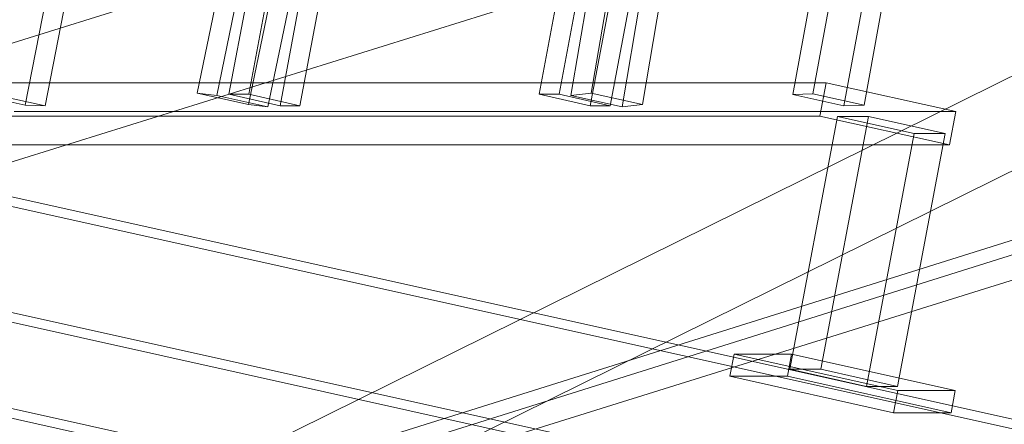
# Model space of a CAD drawing. Header units: millimetres. Extents: x -4738 to 65662, y -68080 to 6847.
# Tile 840 of 1056: x 20643 to 20990, y 1870 to 2012. Entities that reach past the tile are written whole.
import ezdxf

# ---------------------------------------------------------------- set-up
doc = ezdxf.new("R2010")
doc.units = ezdxf.units.MM
for name, color, linetype, lineweight in [('COTAS_P', 1, 'Continuous', 0), ('lateral_C02', 7, 'Continuous', 0), ('lateral_C10', 7, 'Continuous', 0)]:
    doc.layers.add(name, color=color, linetype=linetype, lineweight=lineweight)
doc.dimstyles.new('R19_100', dxfattribs={"dimtxt": 250, "dimasz": 150, "dimexe": 150, "dimexo": 80, "dimgap": 100, "dimtad": 1, "dimtih": 1, "dimtoh": 1, "dimdsep": 46, "dimcen": 0.09, "dimadec": 0, "dimazin": 0, "dimtfac": 1, "dimtdec": 4, "dimtofl": 0, "dimtmove": 0, "dimatfit": 3, "dimfxl": 1, "dimtolj": 1, "dimtzin": 0, "dimarcsym": 0})

# ---------------------------------------------------------------- blocks, each defined once
blk = doc.blocks.new('DIM_R30_4')
at = {"layer": 'COTAS_P'}
for p, q in [((15248.37, 1279.09), (24311.82, 4109.09)), ((24311.82, 4109.09), (24155.23, 4107.34)), ((24311.82, 4109.09), (24182.05, 4021.43)), ((24580.07, 3250), (24311.82, 4109.09)), ((15248.37, 1279.09), (15378.14, 1366.76)), ((15248.37, 1279.09), (15404.97, 1280.85)), ((15516.62, 420), (15248.37, 1279.09))]:
    blk.add_line(p, q, dxfattribs=at)
blk.add_text('9495 P', height=250, rotation=17.3406, dxfattribs=at).set_placement((19750.29, 2789.55))

msp = doc.modelspace()

# ---------------------------------------------------------------- linework, layer by layer
at = {"layer": 'lateral_C02'}
for p, q in [((15575.415, 232.817), (24634.01, 3078.273)), ((15576.913, 228.047), (24635.508, 3073.503)), ((20484.747, 1955.55), (21630.207, 2313.212)), ((20540.683, 1768.538), (21629.513, 2307.564)), ((20553.993, 1741.652), (21642.823, 2280.678)), ((20496.669, 1917.368), (21642.129, 2275.03)), ((20539.887, 1778.958), (21685.346, 2136.62))]:
    msp.add_line(p, q, dxfattribs=at)
at = {"layer": 'lateral_C10'}
for p, q in [((20952.018, 2184.474), (20915.746, 1985.973)), ((20922.826, 1986.222), (20959.098, 2184.723)), ((20645.056, 1982.213), (20683.569, 2180.713)), ((20940.862, 1982.213), (20977.134, 2180.713)), ((20652.041, 1981.963), (20690.555, 2180.464)), ((20933.782, 1981.963), (20970.055, 2180.464)), ((19705.47, 2079.505), (20787.642, 1838.932)), ((20803.272, 1838.932), (19721.1, 2079.505)), ((20041.514, 2079.505), (21123.686, 1838.932)), ((21139.316, 1838.932), (20057.144, 2079.505)), ((20718.274, 2047.289), (20705.692, 1986.461)), ((20712.565, 1985.648), (20725.146, 2046.475)), ((20847.812, 2046.475), (20837.472, 1985.648)), ((20844.651, 1986.461), (20854.991, 2047.289)), ((20723.728, 1982.451), (20736.31, 2043.278)), ((20730.601, 1981.637), (20743.182, 2042.465)), ((20855.508, 1981.637), (20865.848, 2042.465)), ((20862.687, 1982.451), (20873.027, 2043.278)), ((21116.304, 1799.744), (20034.133, 2040.317)), ((21131.934, 1799.744), (20049.763, 2040.317)), ((20725.652, 2032.689), (20716.868, 1986.055)), ((20723.902, 1986.055), (20732.686, 2032.689)), ((20835.062, 2032.689), (20826.278, 1986.055)), ((20833.311, 1986.055), (20842.095, 2032.689)), ((20734.904, 1982.046), (20743.688, 2028.679)), ((20741.938, 1982.046), (20750.722, 2028.679)), ((20844.314, 1982.046), (20853.098, 2028.679)), ((20851.348, 1982.046), (20860.132, 2028.679)), ((20927.455, 1990.122), (20595.318, 1990.122)), ((20925.24, 1978.366), (20927.455, 1990.122)), ((20973.267, 1979.938), (20927.455, 1990.122)), ((20645.056, 1982.213), (20627.02, 1986.222)), ((20705.692, 1986.461), (20712.565, 1985.648)), ((20723.728, 1982.451), (20705.692, 1986.461)), ((20837.472, 1985.648), (20844.651, 1986.461)), ((20844.651, 1986.461), (20862.687, 1982.451)), ((20915.746, 1985.973), (20922.826, 1986.222)), ((20922.826, 1986.222), (20940.862, 1982.213)), ((20634.005, 1985.973), (20652.041, 1981.963)), ((20712.565, 1985.648), (20730.601, 1981.637)), ((20716.868, 1986.055), (20723.902, 1986.055)), ((20734.904, 1982.046), (20716.868, 1986.055)), ((20723.902, 1986.055), (20741.938, 1982.046)), ((20826.278, 1986.055), (20833.311, 1986.055)), ((20844.314, 1982.046), (20826.278, 1986.055)), ((20833.311, 1986.055), (20851.348, 1982.046)), ((20855.508, 1981.637), (20837.472, 1985.648)), ((20933.782, 1981.963), (20915.746, 1985.973)), ((20641.13, 1979.938), (20973.267, 1979.938)), ((20652.041, 1981.963), (20645.056, 1982.213)), ((20730.601, 1981.637), (20723.728, 1982.451)), ((20741.938, 1982.046), (20734.904, 1982.046)), ((20851.348, 1982.046), (20844.314, 1982.046)), ((20862.687, 1982.451), (20855.508, 1981.637)), ((20940.862, 1982.213), (20933.782, 1981.963)), ((20973.267, 1979.938), (20971.052, 1968.181)), ((20593.104, 1978.366), (20925.24, 1978.366)), ((20931.471, 1978.24), (20914.659, 1888.983)), ((20925.24, 1978.366), (20971.052, 1968.181)), ((20925.6, 1888.983), (20942.412, 1978.24)), ((20942.412, 1978.24), (20931.471, 1978.24)), ((20931.471, 1978.24), (20958.526, 1972.226)), ((20969.467, 1972.226), (20942.412, 1978.24)), ((20941.713, 1882.969), (20958.526, 1972.226)), ((20969.467, 1972.226), (20952.654, 1882.969)), ((20958.526, 1972.226), (20969.467, 1972.226)), ((20971.052, 1968.181), (20638.916, 1968.181)), ((20895.008, 1894.351), (20893.532, 1886.513)), ((20915.327, 1894.351), (20895.008, 1894.351)), ((20895.008, 1894.351), (20952.724, 1881.52)), ((20913.851, 1886.513), (20915.327, 1894.351)), ((20973.043, 1881.52), (20915.327, 1894.351)), ((20941.713, 1882.969), (20914.659, 1888.983)), ((20914.659, 1888.983), (20925.6, 1888.983)), ((20925.6, 1888.983), (20952.654, 1882.969)), ((20951.248, 1873.683), (20893.532, 1886.513)), ((20893.532, 1886.513), (20913.851, 1886.513)), ((20913.851, 1886.513), (20971.567, 1873.683)), ((20952.654, 1882.969), (20941.713, 1882.969)), ((20951.248, 1873.683), (20952.724, 1881.52)), ((20952.724, 1881.52), (20973.043, 1881.52)), ((20973.043, 1881.52), (20971.567, 1873.683)), ((20971.567, 1873.683), (20951.248, 1873.683))]:
    msp.add_line(p, q, dxfattribs=at)

# ---------------------------------------------------------------- dimensions: what is measured, and where the dimension line sits
at = {"layer": 'COTAS_P'}
dim = msp.add_aligned_dim(p1=(15516.618, 420), p2=(24580.067, 3250), distance=900, text='<> P', dimstyle='R19_100', dxfattribs=at)
dim.commit()
dim.dimension.update_dxf_attribs({"geometry": 'DIM_R30_4', "text_midpoint": (19780.096, 2694.095)})

doc.saveas('drawing.dxf')
